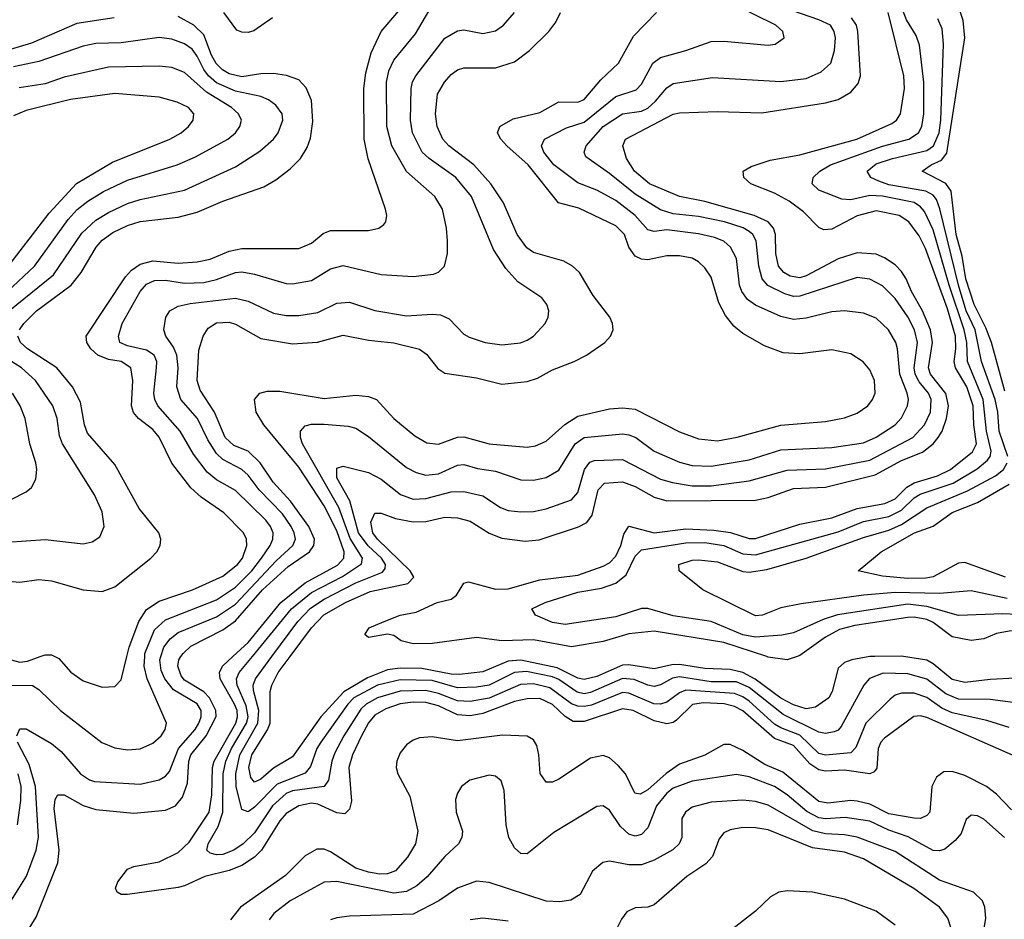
# Model space of a CAD drawing. Header units: inches. Extents: x 1308407 to 1441228, y 959628 to 1036311.
# Tile 598 of 656: x 1395830 to 1398934, y 1009172 to 1012007. Entities that reach past the tile are written whole.
import ezdxf

# ---------------------------------------------------------------- set-up
doc = ezdxf.new("R2010")
doc.units = ezdxf.units.IN
doc.header["$MEASUREMENT"] = 0
doc.layers.add('B3090', color=7, linetype='Continuous')
doc.layers.add('B3091', color=7, linetype='Continuous')

msp = doc.modelspace()

# ---------------------------------------------------------------- linework, layer by layer
at = {"layer": 'B3090', "color": 5}
for points, elevation in [([(1395763, 1010000), (1395830, 1009982.2), (1395854.8, 1009985.2), (1395894.4, 1010000)], 2780), ([(1395797.2, 1009910), (1395870, 1009908.8), (1395890, 1009895.8), (1395958.2, 1009830), (1396089.1, 1009729.1), (1396130, 1009712.5), (1396170, 1009706.3), (1396210, 1009708.8), (1396250, 1009727.4), (1396275.6, 1009750), (1396289, 1009770), (1396292.4, 1009790), (1396232.3, 1009930), (1396222.2, 1009970), (1396224.1, 1010000)], 2760), ([(1395804.8, 1009055.2), (1395881.5, 1009178.5), (1395950.3, 1009350), (1395954, 1009390), (1395938.7, 1009521.3), (1395942.3, 1009550), (1395950, 1009564.2), (1395970, 1009564.7), (1396030, 1009530.9), (1396070, 1009517.9), (1396190, 1009506.1), (1396290, 1009516.3), (1396321.3, 1009530), (1396343.6, 1009556.4), (1396358.9, 1009601.1), (1396362.9, 1009670), (1396369.5, 1009690), (1396417.5, 1009750), (1396449.4, 1009810.6), (1396448.7, 1009830), (1396428.8, 1009870), (1396410, 1009888.4), (1396350, 1009925.8), (1396339.2, 1009939.2), (1396328.1, 1009970), (1396331.8, 1009990), (1396338.5, 1010000)], 2720), ([(1395821.3, 1009750), (1395830, 1009772.3), (1395850, 1009771.7), (1395930, 1009726), (1395960.8, 1009700.8), (1396021.2, 1009630), (1396050, 1009611.2), (1396066.3, 1009606.3), (1396210, 1009597.7), (1396270, 1009611.7), (1396290, 1009623.2), (1396302.2, 1009637.8), (1396330.8, 1009710), (1396383.1, 1009770), (1396394.9, 1009790), (1396402.6, 1009810), (1396402.2, 1009830), (1396390, 1009850.6), (1396315.2, 1009895.2), (1396288, 1009930), (1396276.3, 1009956.3), (1396271.3, 1009990), (1396274.5, 1010000)], 2740), ([(1395941, 1010000), (1395953.4, 1009993.4), (1395990.9, 1009950.9), (1396030, 1009923.5), (1396090, 1009903.2), (1396130, 1009905.8), (1396150, 1009926.7), (1396168.1, 1010000)], 2780), ([(1398970, 1009684.8), (1398690, 1009808.2), (1398670, 1009813.6), (1398649.2, 1009810.8), (1398557, 1009743), (1398545.3, 1009730), (1398536.6, 1009710), (1398531.9, 1009648.1), (1398523.6, 1009636.4), (1398510, 1009629.9), (1398430, 1009642.2), (1398370, 1009639.3), (1398350, 1009642.8), (1398321.6, 1009661.6), (1398270, 1009720.1), (1398210, 1009741.5), (1398110, 1009828.5), (1398083.1, 1009843.1), (1398050.9, 1009850.9), (1397986, 1009854), (1397951.2, 1009848.8), (1397900.3, 1009799.7), (1397890, 1009792.3), (1397870, 1009788.2), (1397830, 1009797.2), (1397764, 1009830), (1397730, 1009835.2), (1397610, 1009795.6), (1397575, 1009795), (1397550, 1009810.9), (1397510, 1009848.8), (1397470, 1009867.6), (1397430, 1009867), (1397390, 1009858.3), (1397290, 1009821), (1397250, 1009813.3), (1397210, 1009816.2), (1397150, 1009844.2), (1397110, 1009855.1), (1397070, 1009856), (1397030, 1009850.6), (1396984.7, 1009835.3), (1396950, 1009814.9), (1396930, 1009790.8), (1396907.3, 1009750), (1396879.6, 1009690), (1396867.2, 1009650), (1396875.9, 1009544.1), (1396870, 1009518.9), (1396855.4, 1009504.6), (1396830, 1009507), (1396770, 1009535.1), (1396750, 1009537.8), (1396710, 1009529.9), (1396670, 1009505.4), (1396650, 1009482.2), (1396592.2, 1009390), (1396570, 1009367.6), (1396530, 1009341.3), (1396490, 1009325.7), (1396413.3, 1009306.7), (1396350, 1009277), (1396330, 1009272.1), (1396169.7, 1009249.7), (1396149.7, 1009249.7), (1396137.5, 1009257.5), (1396132, 1009270), (1396139.7, 1009290), (1396169.7, 1009330), (1396190, 1009338), (1396270, 1009353.3), (1396330, 1009382.6), (1396364.6, 1009415.4), (1396427.8, 1009510), (1396436.1, 1009563.9), (1396437.4, 1009650), (1396442.8, 1009670), (1396511.1, 1009790), (1396516.7, 1009810), (1396515.2, 1009830), (1396506.9, 1009850), (1396462.5, 1009930), (1396459.4, 1009950), (1396469.2, 1009970), (1396501.9, 1010000)], 2680), ([(1398950, 1009775.9), (1398878.9, 1009798.9), (1398770, 1009823.1), (1398737.8, 1009837.8), (1398690, 1009871.1), (1398650, 1009884.8), (1398610, 1009884.8), (1398590, 1009878.1), (1398573.9, 1009866.1), (1398497.6, 1009790), (1398466.3, 1009713.7), (1398450, 1009696.1), (1398370, 1009689.4), (1398350, 1009694.7), (1398290, 1009752), (1398230, 1009774.9), (1398210, 1009787.3), (1398130, 1009859.8), (1398110, 1009873.5), (1398083.2, 1009883.2), (1397930, 1009894.5), (1397910, 1009886.1), (1397870, 1009856), (1397850, 1009849.7), (1397829.3, 1009850.7), (1397750, 1009884.8), (1397730, 1009886.3), (1397632.7, 1009847.3), (1397610, 1009842.5), (1397590, 1009843.6), (1397570, 1009851.5), (1397501.8, 1009901.8), (1397450, 1009913.8), (1397408.4, 1009911.6), (1397310, 1009868.6), (1397250, 1009858.8), (1397210, 1009860.5), (1397150, 1009883.3), (1397110, 1009892.7), (1397030, 1009890.9), (1396958.2, 1009870), (1396922.1, 1009850), (1396905.7, 1009834.3), (1396852, 1009750), (1396823.9, 1009696.1), (1396813.9, 1009670), (1396803.1, 1009610), (1396789.4, 1009590.6), (1396690, 1009576.5), (1396670, 1009568.6), (1396627.2, 1009530), (1396570, 1009444.1), (1396534.1, 1009410), (1396504.8, 1009390), (1396470, 1009376.7), (1396450, 1009375.3), (1396430, 1009379.9), (1396420.4, 1009390), (1396424.1, 1009410), (1396455.9, 1009464.1), (1396470.8, 1009509.2), (1396471.3, 1009630), (1396479.8, 1009670), (1396497.3, 1009710), (1396545.1, 1009790), (1396550, 1009810), (1396544.3, 1009844.3), (1396515.1, 1009910), (1396513.3, 1009930), (1396522.2, 1009950), (1396563.5, 1010000)], 2660), ([(1398970, 1009853.9), (1398890, 1009864.9), (1398790, 1009865.7), (1398750, 1009882.8), (1398690, 1009929.1), (1398630, 1009945.7), (1398552.7, 1009947.3), (1398508.9, 1009931.1), (1398491.2, 1009910), (1398420.3, 1009779.7), (1398410, 1009768), (1398397.7, 1009762.3), (1398370, 1009757.2), (1398350, 1009761.5), (1398236.9, 1009816.9), (1398130, 1009902.1), (1398090, 1009920.1), (1398010, 1009920.3), (1397910, 1009936.6), (1397888.1, 1009931.9), (1397850, 1009910.5), (1397830, 1009905.7), (1397810, 1009909.4), (1397767.5, 1009927.5), (1397730, 1009931.2), (1397630, 1009886.7), (1397610, 1009883), (1397587.4, 1009887.4), (1397530, 1009927.5), (1397510, 1009936.6), (1397427.4, 1009952.6), (1397389.9, 1009950.1), (1397310, 1009910.2), (1397270, 1009903.5), (1397210, 1009901.3), (1397130, 1009924.4), (1397030, 1009927.1), (1396958.2, 1009910), (1396883.9, 1009870), (1396864.6, 1009850), (1396779, 1009730), (1396767.1, 1009710), (1396746.9, 1009653.1), (1396730, 1009632.1), (1396642.1, 1009597.9), (1396570, 1009525.2), (1396550, 1009511), (1396530, 1009517.6), (1396512.1, 1009590), (1396510.9, 1009630.9), (1396523.6, 1009690), (1396580.9, 1009790), (1396583.9, 1009830), (1396566.8, 1009893.2), (1396566.1, 1009910), (1396573, 1009930), (1396624.9, 1010000)], 2640), ([(1398526.5, 1010000), (1398510, 1009999.8), (1398454, 1009990), (1398430, 1009980.8), (1398410, 1009963.7), (1398392, 1009890), (1398381.2, 1009870), (1398339.1, 1009840.9), (1398310, 1009835.3), (1398270, 1009847.5), (1398230, 1009869), (1398148.3, 1009928.3), (1398110, 1009949.4), (1398070, 1009958.9), (1397990, 1009962.1), (1397910, 1009975), (1397885.9, 1009974.1), (1397830, 1009961.3), (1397750, 1009974), (1397730, 1009972.7), (1397650, 1009937.6), (1397610, 1009927.3), (1397590, 1009931.6), (1397524.9, 1009964.9), (1397410, 1009988.1), (1397370, 1009985), (1397290, 1009952.2), (1397216.4, 1009943.6), (1397190, 1009944.6), (1397097.7, 1009962.3), (1397030, 1009963.2), (1396990, 1009958), (1396926.6, 1009933.4), (1396851.4, 1009888.6), (1396779.5, 1009810), (1396690, 1009683.5), (1396630, 1009647.9), (1396590, 1009613.6), (1396570, 1009604.4), (1396559.2, 1009619.2), (1396552.3, 1009650), (1396561.4, 1009690), (1396610.9, 1009769.1), (1396619.6, 1009790), (1396620.1, 1009890), (1396624.4, 1009910), (1396645.3, 1009950), (1396682.7, 1010000)], 2620), ([(1398280.8, 1010000), (1398250, 1009989.9), (1398190, 1009998.4), (1398185.1, 1010000)], 2580), ([(1398968.5, 1009931.5), (1398890, 1009928.1), (1398810, 1009917.9), (1398770, 1009927.5), (1398710, 1009977.1), (1398690, 1009988.3), (1398616.8, 1010000)], 2620), ([(1398957.1, 1009517.1), (1398910, 1009566), (1398877.8, 1009590), (1398810, 1009625), (1398770, 1009637.9), (1398743.4, 1009636.6), (1398720.1, 1009619.9), (1398705.4, 1009590), (1398699.8, 1009510), (1398690, 1009499), (1398670.4, 1009490), (1398649.6, 1009490.4), (1398570, 1009504.5), (1398510, 1009534.7), (1398470, 1009544.7), (1398450, 1009546.4), (1398377.7, 1009537.7), (1398350, 1009543.7), (1398235.5, 1009635.5), (1398179.4, 1009659.4), (1398110, 1009704.1), (1398070, 1009722.4), (1398050, 1009722.9), (1397990, 1009689.1), (1397910, 1009660.7), (1397868.3, 1009631.6), (1397810, 1009579.7), (1397786.7, 1009566.6), (1397769.2, 1009569.2), (1397740.2, 1009630), (1397717.1, 1009657.1), (1397690, 1009680.8), (1397670, 1009688.6), (1397630, 1009679.4), (1397530, 1009614.1), (1397510, 1009604.6), (1397490, 1009604.2), (1397471.1, 1009631.1), (1397466.9, 1009690), (1397460.2, 1009720.2), (1397450, 1009737.4), (1397430, 1009749.4), (1397352.4, 1009752.4), (1397210, 1009734.3), (1397130, 1009746.6), (1397090, 1009743.7), (1397070, 1009736.6), (1397050, 1009722.3), (1397030, 1009696.1), (1397018.5, 1009670), (1397016.8, 1009650), (1397022.1, 1009630), (1397059.6, 1009559.6), (1397085.1, 1009450), (1397077.7, 1009410), (1397052.6, 1009367.4), (1397015, 1009325), (1396990, 1009315.5), (1396965.5, 1009314.5), (1396930, 1009320.1), (1396890, 1009333.1), (1396810, 1009384.8), (1396790, 1009393), (1396767.2, 1009392.8), (1396730, 1009372.2), (1396667.9, 1009310), (1396526.3, 1009210), (1396494.1, 1009170)], 2720), ([(1395766.8, 1009173.2), (1395851.6, 1009308.4), (1395881.6, 1009390), (1395889.3, 1009430.7), (1395879.3, 1009590), (1395859.6, 1009659.6), (1395823.3, 1009730)], 2740), ([(1395823, 1009470), (1395833.3, 1009546.7), (1395834.2, 1009590), (1395825.3, 1009630)], 2760), ([(1398934.7, 1009430), (1398870, 1009487.6), (1398850, 1009497.8), (1398830, 1009500.3), (1398814, 1009486), (1398797.9, 1009442.1), (1398779.6, 1009420.4), (1398747, 1009393), (1398730, 1009387.4), (1398710, 1009388.8), (1398631.5, 1009431.5), (1398570, 1009452.4), (1398510, 1009481.7), (1398432.9, 1009492.9), (1398370, 1009489), (1398350, 1009492.1), (1398312, 1009512), (1398250, 1009564.5), (1398210, 1009590.2), (1398130, 1009621), (1398090, 1009628.7), (1397950, 1009607.8), (1397890, 1009584.9), (1397870, 1009569), (1397837.8, 1009530), (1397810, 1009459.8), (1397790, 1009438.8), (1397770, 1009434.3), (1397750, 1009440.5), (1397724.6, 1009464.6), (1397690, 1009515.6), (1397670, 1009529.8), (1397650, 1009527.7), (1397514.4, 1009445.6), (1397430, 1009378.3), (1397410, 1009379.8), (1397390, 1009396.8), (1397371.9, 1009430), (1397363.4, 1009470), (1397357.5, 1009577.5), (1397347.9, 1009607.9), (1397330, 1009623.5), (1397310, 1009625.7), (1397249.3, 1009610.7), (1397223.1, 1009590), (1397210.3, 1009570), (1397204.4, 1009550), (1397206.2, 1009510), (1397225.6, 1009450), (1397223.8, 1009430), (1397213, 1009410), (1397170, 1009369.9), (1397114.7, 1009305.3), (1397082.4, 1009277.6), (1397050, 1009260.1), (1397010, 1009254.8), (1396830, 1009290.8), (1396790, 1009289.3), (1396683, 1009230), (1396631.6, 1009190), (1396617, 1009170)], 2740), ([(1398862.3, 1009090), (1398875.8, 1009175.8), (1398873.1, 1009210), (1398865.2, 1009230), (1398837.3, 1009257.3), (1398730, 1009295.7), (1398590, 1009385.4), (1398470.7, 1009430.7), (1398430, 1009438.6), (1398370, 1009441.5), (1398331.1, 1009451.1), (1398190, 1009532), (1398150, 1009543.1), (1398110, 1009547.8), (1398010, 1009541.6), (1397950, 1009525.3), (1397928.8, 1009510), (1397917.6, 1009490), (1397917.7, 1009430), (1397909.4, 1009410), (1397889, 1009391), (1397830, 1009358.6), (1397790, 1009343.2), (1397750, 1009343.2), (1397690, 1009355), (1397668.9, 1009351.1), (1397636, 1009324), (1397597.3, 1009250), (1397567.7, 1009232.3), (1397533.2, 1009226.8), (1397490, 1009229.3), (1397310, 1009288), (1397270, 1009291.8), (1397210, 1009269.9), (1397151.8, 1009230), (1397070, 1009188.6), (1396870, 1009182), (1396830, 1009177), (1396810.4, 1009170)], 2760), ([(1398790, 1009071.6), (1398755.7, 1009175.7), (1398729.9, 1009210), (1398649.2, 1009269.2), (1398490, 1009362.6), (1398430, 1009383.3), (1398330, 1009397.2), (1398190, 1009453.7), (1398150, 1009460.6), (1398110, 1009460.9), (1398070, 1009453.8), (1398050, 1009444.6), (1398034.9, 1009425.1), (1398014.2, 1009370), (1397993.3, 1009346.7), (1397933.6, 1009306.4), (1397830, 1009217.4), (1397810, 1009210.5), (1397770, 1009208.2), (1397744.2, 1009195.8), (1397727.7, 1009172.3), (1397690, 1009096.9)], 2780), ([(1398590, 1009153.3), (1398530, 1009197.8), (1398430, 1009235.9), (1398330, 1009257.2), (1398250, 1009262), (1398223, 1009257), (1398197.1, 1009242.9), (1398150, 1009197.5), (1398050, 1009119.8)], 2820), ([(1397370, 1009166.2), (1397290, 1009176), (1397250, 1009170.5)], 2780)]:
    msp.add_lwpolyline(points, dxfattribs=dict(at, elevation=elevation))
at = {"layer": 'B3091', "color": 5}
for points, elevation in [([(1398936.3, 1010836.3), (1398893.7, 1010990), (1398876.4, 1011036.4), (1398839.1, 1011110), (1398812.5, 1011190), (1398801.6, 1011261.6), (1398782.9, 1011330), (1398767, 1011467), (1398750, 1011491.3), (1398675.8, 1011530), (1398703.7, 1011550), (1398735.8, 1011564.2), (1398753.4, 1011586.6), (1398809.9, 1011950), (1398804.2, 1012004.2), (1398756.3, 1012150)], 2520), ([(1399070, 1010128.6), (1398930, 1010134.3), (1398790, 1010128.9), (1398690, 1010158.1), (1398630, 1010165.1), (1398408.6, 1010131.4), (1398363.1, 1010116.9), (1398270, 1010074.5), (1398233, 1010067), (1398150, 1010060.8), (1398110, 1010068.9), (1398010, 1010110.6), (1397890, 1010127.9), (1397810, 1010151.5), (1397790, 1010151.3), (1397710, 1010125.4), (1397550, 1010101.3), (1397510, 1010107.8), (1397456.2, 1010130), (1397445.1, 1010150), (1397487, 1010170), (1397590, 1010202.8), (1397664.7, 1010215.3), (1397710, 1010231.3), (1397742.1, 1010257.9), (1397770, 1010315.9), (1397790, 1010336.2), (1397930, 1010358.8), (1397990, 1010359.6), (1398050, 1010350.5), (1398110, 1010324), (1398150, 1010320.2), (1398410, 1010392.8), (1398490, 1010425.7), (1398570, 1010441.1), (1398610, 1010461.2), (1398650, 1010499.9), (1398668.5, 1010511.5), (1398773.2, 1010546.8), (1398848.7, 1010591.3), (1398881.6, 1010618.4), (1398889.3, 1010630), (1398892.6, 1010647.4), (1398878.6, 1010710), (1398867.1, 1010810), (1398817.8, 1010930), (1398815.9, 1010990), (1398807.3, 1011030), (1398760.8, 1011170), (1398710, 1011344.3), (1398682.2, 1011402.2), (1398670, 1011417.5), (1398650, 1011431.2), (1398550, 1011450.9), (1398510, 1011453.4), (1398450, 1011439.5), (1398421.7, 1011441.7), (1398350, 1011469.9), (1398328.7, 1011490), (1398331.4, 1011510), (1398353, 1011530), (1398386.1, 1011550), (1398550, 1011608.6), (1398633.2, 1011630), (1398663.6, 1011650), (1398674.6, 1011670), (1398680.3, 1011710), (1398681, 1011810), (1398667.2, 1011927.2), (1398656.8, 1011956.8), (1398626.2, 1012006.2), (1398601.5, 1012070)], 2560), ([(1396168.1, 1010000), (1396175.5, 1010030), (1396205.1, 1010110), (1396230, 1010148.8), (1396270, 1010174.9), (1396374.6, 1010210), (1396470, 1010253.3), (1396516.4, 1010290), (1396532.1, 1010310), (1396546.4, 1010350), (1396545.2, 1010370), (1396535.7, 1010390), (1396473.3, 1010453.3), (1396402.2, 1010502.2), (1396370, 1010531.4), (1396309.2, 1010609.2), (1396270, 1010691.7), (1396250, 1010715.6), (1396204.6, 1010750), (1396188.9, 1010768.9), (1396182.1, 1010790), (1396186.9, 1010870), (1396179.9, 1010910), (1396150, 1010929.9), (1396110, 1010936.5), (1396076.1, 1010950), (1396053.8, 1010970), (1396041.7, 1010990), (1396039.9, 1011010), (1396163.5, 1011196.5), (1396182.2, 1011217.8), (1396210, 1011237), (1396250, 1011246.8), (1396330, 1011239.8), (1396390, 1011243.6), (1396430, 1011252.4), (1396490, 1011277.6), (1396530, 1011286.1), (1396710, 1011286.3), (1396750, 1011302.6), (1396787.1, 1011332.9), (1396810, 1011343.1), (1396930, 1011342.2), (1396962, 1011350), (1396977.9, 1011362.1), (1396984.4, 1011370), (1396987.7, 1011390), (1396983.5, 1011410), (1396928.6, 1011568.6), (1396916.1, 1011630), (1396914.7, 1011790), (1396920.9, 1011839.1), (1396937.6, 1011902.4), (1396969.9, 1011970.1), (1397025.1, 1012034.9)], 2780), ([(1396224.1, 1010000), (1396224.7, 1010010), (1396255.4, 1010084.7), (1396290, 1010115.5), (1396450, 1010179.2), (1396510, 1010218.4), (1396561.7, 1010270), (1396592.7, 1010310), (1396619.3, 1010350), (1396628.1, 1010370), (1396628.8, 1010390), (1396621.2, 1010410), (1396606.2, 1010430), (1396510, 1010523), (1396450, 1010556.5), (1396420.7, 1010580.7), (1396378.3, 1010638.3), (1396336.3, 1010710), (1396265.8, 1010790), (1396255.7, 1010810), (1396252.8, 1010830), (1396261.8, 1010910), (1396261.9, 1010930), (1396254.4, 1010950), (1396230, 1010965.2), (1396170, 1010978.7), (1396145.6, 1010990), (1396141.8, 1011010), (1396153.5, 1011050), (1396210, 1011150.1), (1396230, 1011173.3), (1396255.4, 1011184.6), (1396290, 1011186.5), (1396350, 1011176.7), (1396410, 1011178.6), (1396450, 1011188), (1396510, 1011210.1), (1396530, 1011212.1), (1396570, 1011205.3), (1396670, 1011175.7), (1396690, 1011174.3), (1396750, 1011185.1), (1396810, 1011222.2), (1396850, 1011232.6), (1396970, 1011203.9), (1397070, 1011198.2), (1397134.8, 1011205.2), (1397150, 1011211.7), (1397169.7, 1011230), (1397178.4, 1011270), (1397179.1, 1011310), (1397175.7, 1011350), (1397163, 1011410), (1397138.3, 1011450), (1397050, 1011528.4), (1397003.1, 1011610), (1396988, 1011670), (1396986.5, 1011810), (1396994.3, 1011845.7), (1397010, 1011879.8), (1397077.9, 1011962.1), (1397130, 1012052.1)], 2760), ([(1396563.5, 1010000), (1396687.4, 1010150), (1396750, 1010202), (1396847.9, 1010252.1), (1396907.6, 1010292.4), (1396910.9, 1010310), (1396872, 1010372), (1396836.2, 1010470), (1396721.7, 1010670), (1396715.3, 1010690), (1396715.3, 1010710), (1396730, 1010727.1), (1396750, 1010732.3), (1396790, 1010732.8), (1396866, 1010726), (1396890, 1010719.8), (1396930, 1010693.9), (1397050, 1010595.6), (1397080.3, 1010580.3), (1397110, 1010571.8), (1397150, 1010575.6), (1397210, 1010603.1), (1397230, 1010605), (1397273, 1010593), (1397330, 1010584.6), (1397410, 1010557), (1397450, 1010556.1), (1397490, 1010564.2), (1397530, 1010586.9), (1397581.7, 1010670), (1397610, 1010690.1), (1397730, 1010701.5), (1397750, 1010699.1), (1397773, 1010690), (1397830, 1010647.2), (1397910, 1010613), (1397950, 1010601.9), (1398010, 1010599.9), (1398130, 1010619.5), (1398230, 1010651.5), (1398390, 1010658.5), (1398490, 1010673.6), (1398530, 1010691.7), (1398589.9, 1010730), (1398610, 1010751.8), (1398629, 1010790), (1398631.9, 1010810), (1398628.4, 1010830), (1398604.8, 1010890), (1398597.8, 1010970), (1398592.1, 1010990), (1398569.6, 1011029.5), (1398530, 1011065.9), (1398490, 1011082.6), (1398430, 1011089.9), (1398390, 1011086.2), (1398310, 1011066.8), (1398270, 1011062.2), (1398230, 1011071.3), (1398150, 1011107.6), (1398125.1, 1011125.1), (1398106.6, 1011150), (1398099.5, 1011170), (1398090, 1011254.5), (1398071.4, 1011290), (1398050, 1011308.9), (1398021, 1011321), (1397970, 1011332.4), (1397870, 1011344.8), (1397830, 1011339.7), (1397810, 1011344.9), (1397770.4, 1011390), (1397710, 1011437.4), (1397650, 1011470.3), (1397590, 1011493), (1397513.7, 1011550), (1397482, 1011590), (1397475.4, 1011610), (1397484.5, 1011630), (1397553.5, 1011666.5), (1397610, 1011684.5), (1397710, 1011765.5), (1397773.8, 1011786.2), (1397790, 1011803.8), (1397826.5, 1011870), (1397850, 1011887.9), (1397930, 1011910.1), (1398010, 1011938.8), (1398050, 1011939.8), (1398190, 1011926.7), (1398212, 1011930), (1398240.4, 1011950), (1398236.1, 1011970), (1398213.5, 1011990), (1398076.9, 1012056.9)], 2660), ([(1396624.9, 1010000), (1396706.6, 1010110), (1396747.3, 1010152.7), (1396790, 1010181.1), (1396890, 1010232.3), (1396973.7, 1010266.3), (1396982.3, 1010277.7), (1396983.8, 1010290), (1396970.5, 1010310), (1396928.7, 1010348.7), (1396897.9, 1010390), (1396871.2, 1010491.2), (1396830, 1010563.1), (1396830, 1010594.2), (1396850, 1010599.8), (1396930, 1010579.6), (1396970, 1010559.1), (1397031, 1010511), (1397070, 1010496.1), (1397110, 1010498.4), (1397190, 1010519.3), (1397230, 1010520.5), (1397290, 1010506.7), (1397345.6, 1010470), (1397370, 1010460.8), (1397410, 1010455.9), (1397450, 1010457.4), (1397490, 1010466), (1397570, 1010494.1), (1397590, 1010517.2), (1397611.1, 1010590), (1397627.5, 1010612.5), (1397642.3, 1010617.7), (1397730, 1010620.7), (1397850, 1010559.5), (1397888.3, 1010548.3), (1397950, 1010538.3), (1398010, 1010538.2), (1398130, 1010553.4), (1398250, 1010587.5), (1398370, 1010591.7), (1398510, 1010618.4), (1398645.4, 1010690), (1398682.5, 1010730), (1398701.7, 1010770), (1398703.7, 1010810), (1398695.3, 1010830), (1398665.7, 1010865.7), (1398653, 1010890), (1398649.7, 1010910), (1398660.5, 1010990), (1398651, 1011030), (1398630, 1011070.9), (1398590, 1011128.7), (1398550, 1011168.2), (1398510, 1011189.3), (1398470, 1011194.9), (1398290, 1011135.7), (1398270, 1011134.6), (1398242.6, 1011142.6), (1398189.2, 1011169.2), (1398171.1, 1011190), (1398160.5, 1011230), (1398152, 1011310), (1398141.1, 1011330), (1398130, 1011339.1), (1398110.6, 1011350.6), (1398051.7, 1011370), (1397970, 1011386.3), (1397890, 1011395.2), (1397850, 1011408), (1397770, 1011457.4), (1397690, 1011522.2), (1397614.6, 1011574.6), (1397609.2, 1011590), (1397616, 1011610), (1397669.2, 1011670), (1397730, 1011710.7), (1397790, 1011719), (1397810, 1011728.5), (1397834.9, 1011750), (1397870, 1011791.8), (1397890, 1011805.7), (1398014.7, 1011825.3), (1398230, 1011812.5), (1398310, 1011822.1), (1398357.2, 1011842.8), (1398386.9, 1011870), (1398399, 1011910), (1398401.9, 1011950), (1398398.3, 1011970), (1398386, 1011990), (1398350, 1012006.5), (1398210, 1012054.8)], 2640), ([(1396127.4, 1012012.6), (1396010, 1011994.7), (1395867.1, 1011932.9), (1395750, 1011898.5)], 2820), ([(1395829, 1011030), (1395842.8, 1011050), (1395882.9, 1011090), (1395992.6, 1011170), (1396023.9, 1011210), (1396070.7, 1011290), (1396090, 1011312.6), (1396123.2, 1011336.8), (1396170, 1011358.9), (1396210, 1011371.4), (1396330, 1011384.2), (1396390, 1011400.1), (1396470, 1011434.8), (1396599.4, 1011480.6), (1396637.6, 1011502.4), (1396682.6, 1011537.4), (1396715, 1011570), (1396736.1, 1011603.9), (1396746.4, 1011633.6), (1396754.3, 1011685.7), (1396750, 1011752.8), (1396732.7, 1011792.7), (1396710, 1011817.3), (1396671.3, 1011831.3), (1396630, 1011837.6), (1396590, 1011836.9), (1396530, 1011826.9), (1396490, 1011836.6), (1396469.3, 1011849.3), (1396449.4, 1011869.4), (1396434.8, 1011894.8), (1396410, 1011959.6), (1396378.6, 1011990), (1396330, 1012017.1)], 2820), ([(1396274.5, 1010000), (1396284.1, 1010030), (1396304.2, 1010055.8), (1396330, 1010075.5), (1396450, 1010125.5), (1396510, 1010165.3), (1396638.3, 1010301.7), (1396691.4, 1010350), (1396699.1, 1010370), (1396695.8, 1010390), (1396685.8, 1010410), (1396658.6, 1010450), (1396585.5, 1010525.5), (1396550, 1010572.1), (1396530, 1010590), (1396470, 1010620.7), (1396450, 1010640.4), (1396423.1, 1010683.1), (1396390.6, 1010750.6), (1396338.1, 1010810), (1396325, 1010850), (1396329.9, 1010910), (1396325.3, 1010950), (1396314.5, 1010974.5), (1396290.5, 1011010), (1396283.9, 1011030), (1396290.7, 1011070), (1396303.8, 1011090), (1396330, 1011103.8), (1396367.3, 1011112.7), (1396510, 1011129.3), (1396550, 1011120.1), (1396630, 1011082.2), (1396670, 1011074.5), (1396710, 1011074.3), (1396770, 1011084.6), (1396830, 1011113.9), (1396870, 1011116.8), (1396950, 1011090.6), (1397050, 1011074.1), (1397130, 1011079.1), (1397156.5, 1011076.5), (1397184, 1011064), (1397230, 1011016.5), (1397247, 1011007), (1397297.3, 1010990), (1397350, 1010982.3), (1397409.2, 1010989.2), (1397430, 1010996.9), (1397450, 1011010.2), (1397487.1, 1011050), (1397496, 1011070), (1397498, 1011090), (1397492, 1011110), (1397476.4, 1011130), (1397400.9, 1011180.9), (1397363, 1011223), (1397323.3, 1011283.3), (1397254, 1011450), (1397205, 1011510), (1397120.8, 1011570), (1397099.4, 1011590), (1397068.3, 1011650), (1397062.4, 1011690), (1397064.5, 1011790), (1397068.9, 1011811.1), (1397078.5, 1011830), (1397170, 1011948.7), (1397210, 1011972.3), (1397230, 1011974.6), (1397290, 1011963.5), (1397330, 1011971.9), (1397354.8, 1011990), (1397389.9, 1012030.1)], 2740), ([(1396338.5, 1010000), (1396345.1, 1010010), (1396370, 1010033), (1396470, 1010083.8), (1396510, 1010112.5), (1396595.4, 1010210), (1396676, 1010284), (1396744.1, 1010330), (1396757.8, 1010350), (1396759.3, 1010370), (1396741.4, 1010410), (1396683.6, 1010490), (1396629.3, 1010550), (1396588.4, 1010610), (1396550, 1010646.9), (1396505.5, 1010665.5), (1396477.3, 1010690), (1396444.1, 1010770), (1396398.9, 1010839), (1396389.6, 1010870), (1396394.8, 1010965.2), (1396407.9, 1011010), (1396424.6, 1011035.4), (1396450, 1011052.1), (1396490, 1011053.7), (1396510, 1011047), (1396590, 1011002.2), (1396690, 1010985.5), (1396769.1, 1010990.9), (1396850, 1011012.7), (1396930, 1010997.4), (1397010, 1010988.8), (1397090, 1010968.8), (1397112.5, 1010952.5), (1397148.1, 1010908.1), (1397170, 1010893.6), (1397270, 1010878.1), (1397350, 1010857.9), (1397430, 1010867.1), (1397462.3, 1010877.7), (1397510, 1010903.6), (1397578.3, 1010930), (1397616.8, 1010950), (1397674.7, 1010990), (1397693.1, 1011010), (1397700.8, 1011030), (1397699.3, 1011050), (1397690.8, 1011070), (1397637.7, 1011137.7), (1397594.5, 1011210), (1397572.8, 1011230), (1397545.6, 1011245.6), (1397450, 1011273.2), (1397428.4, 1011288.4), (1397398.9, 1011330), (1397355.8, 1011430), (1397315.7, 1011490), (1397261.3, 1011550), (1397183.1, 1011610), (1397163.7, 1011630), (1397146.1, 1011670), (1397140.5, 1011710), (1397147.6, 1011772.4), (1397169.4, 1011810), (1397190, 1011834), (1397210, 1011848.9), (1397230, 1011855.1), (1397330, 1011855), (1397390, 1011874.6), (1397437, 1011910), (1397497.8, 1011970), (1397520.6, 1011999.4), (1397534.9, 1012030)], 2720), ([(1396626.9, 1012013.1), (1396568, 1011972), (1396550, 1011966.8), (1396530, 1011967.6), (1396514.4, 1011974.4), (1396473.1, 1012030)], 2780), ([(1396501.9, 1010000), (1396550, 1010044.3), (1396652.8, 1010170), (1396730, 1010232.2), (1396832.2, 1010287.8), (1396851.6, 1010310), (1396852.7, 1010330), (1396830, 1010395.7), (1396790, 1010475.1), (1396710, 1010597), (1396599.7, 1010730), (1396575.4, 1010770), (1396569.9, 1010810), (1396586.6, 1010830), (1396610, 1010836), (1396650, 1010836.5), (1396790, 1010813), (1396890, 1010824.2), (1396930, 1010819.4), (1396954.5, 1010810), (1397010, 1010750.1), (1397075.8, 1010695.8), (1397113.9, 1010673.9), (1397150, 1010669.6), (1397210, 1010691), (1397230, 1010692.9), (1397310, 1010670.1), (1397430, 1010660.1), (1397456, 1010664), (1397490, 1010678.8), (1397548.3, 1010731.7), (1397590, 1010757.4), (1397690, 1010780.5), (1397730, 1010783.8), (1397770, 1010779.2), (1397910, 1010707.9), (1397970, 1010686.5), (1398030, 1010680.3), (1398091.5, 1010691.5), (1398230, 1010729.6), (1398370, 1010741.2), (1398430, 1010752.1), (1398470, 1010767.4), (1398503.5, 1010790), (1398519, 1010810), (1398527.2, 1010830), (1398525, 1010870), (1398510, 1010904), (1398489.2, 1010929.2), (1398450, 1010953.5), (1398390, 1010966.5), (1398290, 1010953.7), (1398237.5, 1010957.5), (1398178.7, 1010978.7), (1398110, 1011017.7), (1398081.4, 1011041.4), (1398055.1, 1011075.1), (1398034.7, 1011114.7), (1398010, 1011195.1), (1397990, 1011225.1), (1397970, 1011244.4), (1397950, 1011255.7), (1397910, 1011263), (1397870, 1011262.8), (1397810, 1011250.4), (1397790, 1011252.1), (1397770, 1011261.6), (1397750.3, 1011290), (1397737.2, 1011330), (1397710, 1011357.2), (1397593, 1011413), (1397529.1, 1011430), (1397433.6, 1011550), (1397366.1, 1011610), (1397346.9, 1011630), (1397336.3, 1011650), (1397343.5, 1011670), (1397385.6, 1011694.4), (1397470, 1011714.9), (1397530, 1011747.8), (1397590, 1011747), (1397610, 1011755.8), (1397662.6, 1011817.4), (1397717.8, 1011870), (1397765, 1011955), (1397837.6, 1012030)], 2680), ([(1396682.7, 1010000), (1396750, 1010090), (1396788.7, 1010131.3), (1396857.4, 1010170), (1396934.9, 1010205.1), (1397053.4, 1010230), (1397072.5, 1010250), (1397060.8, 1010270), (1396957.9, 1010370), (1396943.5, 1010390), (1396936.7, 1010423.3), (1396950, 1010452), (1396970, 1010451.9), (1397014.7, 1010434.7), (1397070, 1010424.8), (1397110, 1010426.1), (1397170, 1010438.8), (1397210, 1010437), (1397250, 1010426.6), (1397310, 1010388.5), (1397350, 1010373.4), (1397424, 1010364), (1397467.7, 1010367.7), (1397591.3, 1010408.7), (1397617.8, 1010422.2), (1397634.7, 1010445.3), (1397654.3, 1010525.7), (1397673.5, 1010546.5), (1397730, 1010550.7), (1397770, 1010535.5), (1397830, 1010502.2), (1397870.6, 1010490.6), (1398150, 1010492.6), (1398190, 1010501), (1398270, 1010529.8), (1398370, 1010533.7), (1398526.8, 1010573.2), (1398610, 1010618), (1398676.3, 1010643.7), (1398709.5, 1010670), (1398726.1, 1010690), (1398738, 1010710), (1398751.9, 1010750), (1398758.4, 1010790), (1398750, 1010829.2), (1398701.8, 1010890), (1398695.6, 1010910), (1398708, 1010990), (1398701.3, 1011030), (1398676.8, 1011090), (1398641.8, 1011150), (1398624.5, 1011190), (1398610, 1011213.7), (1398590, 1011234.3), (1398557, 1011257), (1398530, 1011268.4), (1398470, 1011271.8), (1398410, 1011253.2), (1398310, 1011200.1), (1398290, 1011193.8), (1398258.8, 1011198.8), (1398238.9, 1011210), (1398222.4, 1011230), (1398213.6, 1011270), (1398212.6, 1011330), (1398206.5, 1011350), (1398190.1, 1011370.1), (1398145.8, 1011390), (1397990, 1011433.6), (1397910, 1011450), (1397815.6, 1011490), (1397768.4, 1011530), (1397743.2, 1011570), (1397731.3, 1011610), (1397740.3, 1011630), (1397890, 1011709), (1397910, 1011714), (1398030, 1011717.8), (1398170, 1011713.8), (1398370, 1011744.6), (1398410, 1011756), (1398450, 1011778.9), (1398473.6, 1011806.4), (1398481.3, 1011830), (1398472.6, 1011970), (1398468.2, 1011990), (1398452.7, 1012012.7)], 2620), ([(1398185.1, 1010000), (1398050, 1010044.2), (1397830, 1010079.5), (1397750, 1010071.7), (1397670, 1010047.2), (1397570, 1010030.2), (1397450, 1010052.2), (1397349.6, 1010049.6), (1397270, 1010059.9), (1397130, 1010040.8), (1397070, 1010039.8), (1397032.3, 1010050), (1397010, 1010066.1), (1396990, 1010071), (1396930, 1010059.7), (1396917.6, 1010070), (1396931.6, 1010090), (1396979.6, 1010110), (1397029.7, 1010130), (1397079.9, 1010140.1), (1397146, 1010170), (1397190, 1010181), (1397206.8, 1010193.2), (1397230, 1010231.1), (1397244.5, 1010235.5), (1397330, 1010212.4), (1397370, 1010213.5), (1397470, 1010242.3), (1397590, 1010256.9), (1397670, 1010285), (1397690, 1010295.2), (1397710, 1010316), (1397725.5, 1010350), (1397734.7, 1010385.3), (1397750, 1010410.6), (1397830, 1010390.3), (1397930, 1010402.5), (1398018.3, 1010398.3), (1398071, 1010391), (1398130, 1010372.1), (1398150, 1010372.1), (1398290, 1010417.2), (1398390, 1010437.2), (1398470, 1010467.1), (1398557.5, 1010482.5), (1398590, 1010497.5), (1398626.7, 1010533.3), (1398650, 1010547.7), (1398723.8, 1010570), (1398764.3, 1010590), (1398834.5, 1010645.5), (1398846.2, 1010670), (1398837.8, 1010730), (1398836, 1010790), (1398816.6, 1010850), (1398780, 1010910), (1398776, 1010930), (1398781.8, 1010970), (1398780, 1011010), (1398755.3, 1011095.3), (1398686, 1011286), (1398666.1, 1011326.1), (1398633.7, 1011370), (1398603.1, 1011390), (1398530, 1011405), (1398470, 1011388.9), (1398390, 1011347), (1398365.3, 1011345.3), (1398350, 1011352.3), (1398301.2, 1011401.2), (1398255.6, 1011435.6), (1398210, 1011460.8), (1398135, 1011490), (1398112.8, 1011510), (1398110.9, 1011530), (1398136, 1011544), (1398195.8, 1011564.2), (1398290, 1011581), (1398469.8, 1011630), (1398580.1, 1011679.9), (1398594.2, 1011690), (1398606.9, 1011710), (1398619.3, 1011790), (1398617.4, 1011830), (1398567.6, 1012030)], 2580), ([(1398945.7, 1010630), (1398918.3, 1010710), (1398913.9, 1010770), (1398905.6, 1010810), (1398862.5, 1010930), (1398842.1, 1011030), (1398814.3, 1011090), (1398790, 1011170), (1398731.4, 1011411.4), (1398720.7, 1011440.7), (1398710, 1011454.4), (1398686.8, 1011466.8), (1398570, 1011486.9), (1398538.2, 1011498.2), (1398513.2, 1011510), (1398501.7, 1011530), (1398530, 1011553.3), (1398582, 1011570), (1398690, 1011594.4), (1398710.9, 1011610), (1398728.5, 1011650), (1398733.8, 1011690), (1398742.7, 1011930), (1398738.6, 1011978.6), (1398724.5, 1012010)], 2540), ([(1395772, 1011070), (1395936.7, 1011203.3), (1396026.2, 1011333.8), (1396070, 1011375.7), (1396110, 1011399.9), (1396170, 1011427.3), (1396210, 1011440.1), (1396350, 1011470.1), (1396510, 1011543.3), (1396587.6, 1011592.4), (1396629.9, 1011630), (1396645.2, 1011650), (1396659.6, 1011690), (1396657.5, 1011710), (1396637.9, 1011737.9), (1396614.7, 1011754.7), (1396590, 1011764.9), (1396510, 1011781.6), (1396450, 1011808.3), (1396424.9, 1011830), (1396410, 1011849.9), (1396390, 1011892), (1396374.1, 1011914.1), (1396350, 1011931.1), (1396310, 1011945.6), (1396270, 1011951.3), (1396150, 1011934.1), (1396070, 1011932.1), (1396030, 1011923.2), (1395890, 1011875.3), (1395810, 1011858)], 2840), ([(1395791.1, 1011150), (1395876.9, 1011230), (1395982.4, 1011377.6), (1396010.8, 1011409.1), (1396044.4, 1011435.6), (1396094.5, 1011465.5), (1396170, 1011501.8), (1396326, 1011550), (1396384.7, 1011575.3), (1396485.8, 1011630), (1396509.9, 1011650), (1396524.3, 1011670), (1396529.2, 1011690), (1396520.2, 1011710), (1396497.6, 1011730), (1396419.1, 1011779.1), (1396350, 1011840.1), (1396310, 1011856), (1396270, 1011861), (1396110, 1011857), (1395970, 1011825.6), (1395910, 1011805.1), (1395828.2, 1011791.8)], 2860), ([(1395779.3, 1011210), (1395923, 1011397), (1396009.3, 1011490.7), (1396122.3, 1011557.7), (1396303.1, 1011630), (1396339.3, 1011650), (1396362.5, 1011670), (1396376.8, 1011690), (1396379.3, 1011710), (1396361.7, 1011730), (1396326.8, 1011746.8), (1396270, 1011763), (1396130, 1011774.3), (1395990, 1011755.3), (1395850, 1011720.7), (1395810, 1011703.7)], 2880), ([(1395770, 1010239.8), (1395830, 1010234.8), (1395890, 1010243.1), (1395930, 1010238.9), (1396030, 1010210.1), (1396090, 1010205.4), (1396130, 1010219.8), (1396243, 1010310), (1396262.3, 1010330), (1396272.5, 1010350), (1396274.5, 1010370), (1396269.1, 1010390), (1396206.8, 1010466.8), (1396130, 1010605.2), (1396043.5, 1010703.5), (1396033.8, 1010730), (1396021.9, 1010801.9), (1395996.6, 1010850), (1395946.7, 1010910), (1395855.1, 1010970), (1395833, 1010990), (1395824.3, 1011010)], 2820), ([(1395790, 1010360.7), (1395910, 1010369.4), (1396030, 1010354.9), (1396058.4, 1010361.6), (1396082.7, 1010377.3), (1396096.1, 1010410), (1396090, 1010455.6), (1396066.3, 1010510), (1395964.5, 1010670), (1395955.2, 1010695.2), (1395948.1, 1010750), (1395934.1, 1010790), (1395879.6, 1010870), (1395835.4, 1010910), (1395772.7, 1010950)], 2840), ([(1395710, 1010447.8), (1395850, 1010518.6), (1395867.1, 1010532.9), (1395881, 1010559), (1395884.5, 1010590), (1395881.2, 1010610), (1395861.7, 1010670), (1395846.7, 1010750), (1395831.4, 1010790), (1395807.2, 1010830)], 2860), ([(1398942.8, 1010182.8), (1398830, 1010207), (1398730, 1010199), (1398590, 1010201.8), (1398490, 1010193.5), (1398294.3, 1010165.7), (1398230, 1010153.8), (1398171.5, 1010130), (1398150, 1010128.2), (1397983.5, 1010210), (1397909.6, 1010270), (1397908.5, 1010290), (1397950, 1010304.2), (1397970, 1010305), (1398030, 1010298.7), (1398110, 1010268), (1398130, 1010265.9), (1398185.7, 1010274.3), (1398310, 1010309.7), (1398490, 1010374.9), (1398570, 1010398.7), (1398610, 1010416.3), (1398690, 1010468.8), (1398817.8, 1010522.2), (1398906.4, 1010570), (1398931.6, 1010590), (1398943.7, 1010610)], 2540), ([(1398938.3, 1010250), (1398810, 1010295.9), (1398790, 1010294.4), (1398710, 1010250.8), (1398686.6, 1010246.6), (1398630, 1010245.7), (1398550, 1010253.6), (1398474, 1010270), (1398546, 1010330), (1398651.6, 1010390), (1398710, 1010410.4), (1398770, 1010453.8), (1398850, 1010485.3), (1398950, 1010543.1)], 2520), ([(1399163, 1010000), (1399130, 1010038.1), (1399090, 1010073.5), (1399070, 1010082.5), (1399045.3, 1010085.3), (1398950, 1010080.4), (1398910, 1010072.3), (1398870, 1010055.8), (1398830, 1010050.3), (1398770, 1010061.7), (1398710, 1010107), (1398690, 1010116.6), (1398650, 1010124.4), (1398630, 1010123.1), (1398462.5, 1010097.5), (1398415, 1010085), (1398370, 1010060.9), (1398290, 1010003), (1398280.8, 1010000)], 2580), ([(1395894.4, 1010000), (1395910, 1010005.8), (1395930, 1010005.9), (1395941, 1010000)], 2780), ([(1398616.8, 1010000), (1398610, 1010001.1), (1398526.5, 1010000)], 2620)]:
    msp.add_lwpolyline(points, dxfattribs=dict(at, elevation=elevation))

doc.saveas('drawing.dxf')
